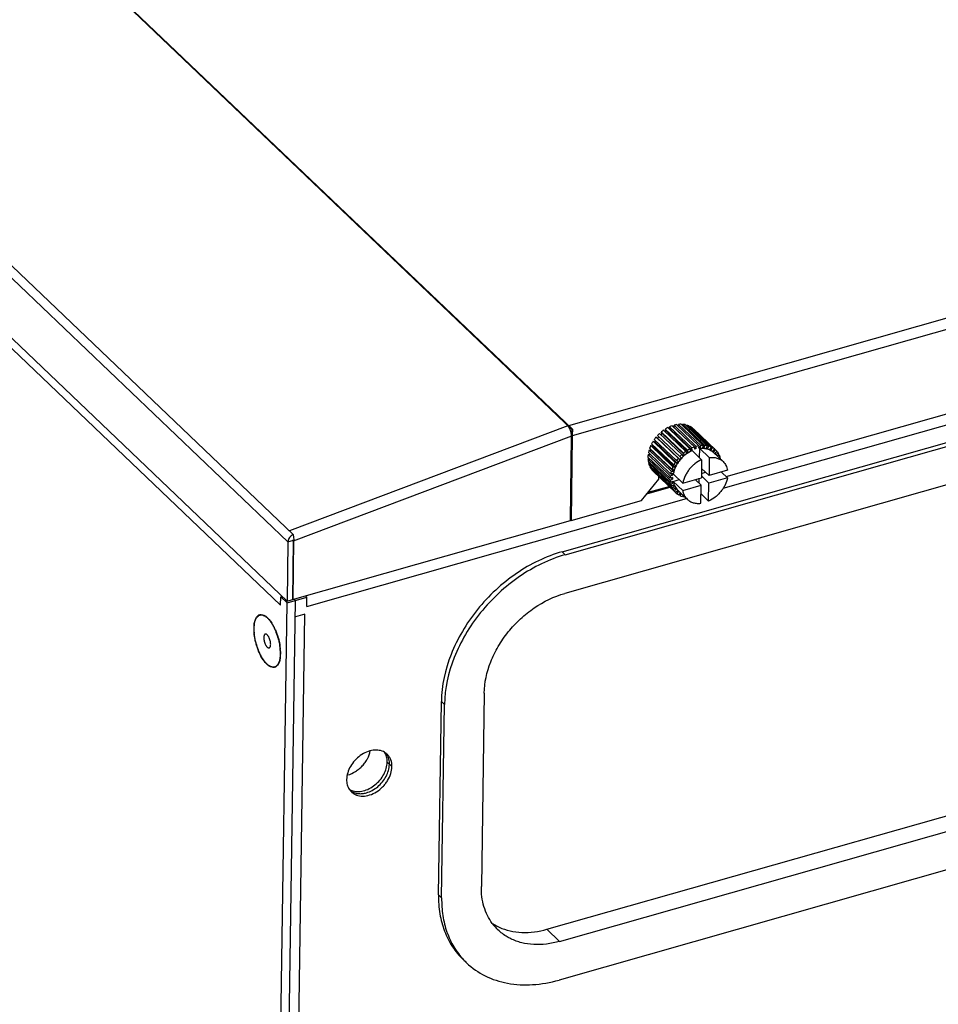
# Model space of a CAD drawing. Header units: millimetres. Extents: x 1117 to 38156, y -1945 to 7303.
# Tile 265 of 656: x 9684 to 9825, y 1100 to 1252. Entities that reach past the tile are written whole.
import ezdxf

# ---------------------------------------------------------------- set-up
doc = ezdxf.new("R2010")
doc.units = ezdxf.units.MM

msp = doc.modelspace()

# ---------------------------------------------------------------- linework, layer by layer
at = {"color": 7, "linetype": 'Continuous'}
for p, q in [((9769.043, 1188.889), (9468.468, 1475.564)), ((9769.143, 1188.922), (9468.569, 1475.597)), ((9726.203, 1172.737), (9425.629, 1459.413)), ((9725.382, 1171.641), (9424.807, 1458.316)), ((9725.246, 1162.491), (9424.672, 1449.166)), ((9425.625, 1446.706), (9724.248, 1161.892)), ((9985.656, 1251.154), (9768.557, 1189.48)), ((9986.226, 1249.576), (9769.128, 1187.902)), ((9792.351, 1179.862), (9929.854, 1218.924)), ((9792.787, 1181.678), (9922.932, 1218.65)), ((9767.571, 1170.103), (9911.58, 1211.013)), ((9768.059, 1169.638), (9912.068, 1210.548)), ((9911.98, 1204.6), (9767.971, 1163.69)), ((9768.457, 1189.447), (9725.618, 1173.296)), ((9769.143, 1188.922), (9769.13, 1188.072)), ((9786.859, 1185.705), (9783.444, 1188.962)), ((9783.554, 1188.674), (9783.444, 1188.962)), ((9787.242, 1185.923), (9783.827, 1189.18)), ((9787.525, 1186.058), (9784.109, 1189.316)), ((9784.161, 1188.996), (9784.109, 1189.316)), ((9784.161, 1188.996), (9784.158, 1188.995)), ((9784.161, 1188.996), (9784.158, 1188.995)), ((9787.577, 1185.739), (9784.161, 1188.996)), ((9787.921, 1186.214), (9784.505, 1189.471)), ((9784.784, 1189.219), (9784.793, 1189.56)), ((9788.199, 1185.961), (9784.784, 1189.219)), ((9788.208, 1186.302), (9784.793, 1189.56)), ((9788.605, 1186.391), (9785.19, 1189.648)), ((9785.422, 1189.427), (9785.473, 1189.687)), ((9788.889, 1186.43), (9785.473, 1189.687)), ((9789.274, 1186.449), (9785.858, 1189.706)), ((9786.063, 1189.511), (9786.13, 1189.695)), ((9789.545, 1186.437), (9786.13, 1189.695)), ((9789.908, 1186.385), (9786.492, 1189.643)), ((9786.68, 1189.464), (9786.742, 1189.581)), ((9790.158, 1186.323), (9786.742, 1189.581)), ((9790.486, 1186.203), (9787.071, 1189.461)), ((9787.25, 1189.29), (9787.293, 1189.35)), ((9790.708, 1186.093), (9787.293, 1189.35)), ((9790.993, 1185.907), (9787.577, 1189.165)), ((9787.753, 1188.997), (9787.764, 1189.009)), ((9791.18, 1185.752), (9787.764, 1189.009)), ((9769.028, 1187.864), (9726.188, 1171.713)), ((9768.835, 1174.874), (9769.028, 1187.864)), ((9769.128, 1187.902), (9768.936, 1174.902)), ((9769.114, 1188.066), (9768.994, 1188.18)), ((9769.128, 1187.902), (9769.017, 1188.008)), ((9769.043, 1188.889), (9769.114, 1188.066)), ((9782.026, 1187.728), (9782.263, 1187.55)), ((9785.442, 1184.47), (9782.026, 1187.728)), ((9785.66, 1184.717), (9782.245, 1187.974)), ((9785.679, 1184.292), (9782.263, 1187.55)), ((9785.984, 1185.037), (9782.568, 1188.295)), ((9786.231, 1185.253), (9782.816, 1188.511)), ((9782.982, 1188.263), (9782.816, 1188.511)), ((9786.398, 1185.005), (9782.982, 1188.263)), ((9786.59, 1185.526), (9783.175, 1188.784)), ((9786.97, 1185.417), (9783.554, 1188.674)), ((9784.451, 1182.772), (9781.035, 1186.03)), ((9781.2, 1186.43), (9781.51, 1186.367)), ((9784.615, 1183.172), (9781.2, 1186.43)), ((9784.756, 1183.457), (9781.341, 1186.715)), ((9784.925, 1183.109), (9781.51, 1186.367)), ((9781.566, 1187.1), (9781.843, 1186.977)), ((9784.981, 1183.842), (9781.566, 1187.1)), ((9785.164, 1184.112), (9781.748, 1187.369)), ((9785.259, 1183.72), (9781.843, 1186.977)), ((9787.242, 1185.923), (9787.319, 1185.615)), ((9787.577, 1185.739), (9787.525, 1186.058)), ((9787.921, 1186.214), (9787.937, 1185.88)), ((9788.199, 1185.961), (9788.208, 1186.302)), ((9788.605, 1186.391), (9788.561, 1186.042)), ((9788.819, 1186.077), (9788.593, 1186.293)), ((9788.723, 1184.545), (9788.744, 1185.983)), ((9790.208, 1184.587), (9788.744, 1185.983)), ((9788.819, 1186.077), (9788.889, 1186.43)), ((9789.274, 1186.449), (9789.17, 1186.095)), ((9789.417, 1186.084), (9789.222, 1186.27)), ((9789.417, 1186.084), (9789.545, 1186.437)), ((9789.908, 1186.385), (9789.747, 1186.037)), ((9789.975, 1185.98), (9789.799, 1186.149)), ((9789.975, 1185.98), (9790.158, 1186.323)), ((9790.486, 1186.203), (9790.275, 1185.871)), ((9790.477, 1185.77), (9790.311, 1185.928)), ((9790.477, 1185.77), (9790.708, 1186.093)), ((9790.993, 1185.907), (9790.736, 1185.602)), ((9784.179, 1181.395), (9780.763, 1184.653)), ((9780.766, 1184.375), (9780.978, 1184.448)), ((9784.182, 1181.118), (9780.766, 1184.375)), ((9780.794, 1185.047), (9781.09, 1185.098)), ((9784.209, 1181.789), (9780.794, 1185.047)), ((9784.256, 1182.078), (9780.841, 1185.335)), ((9780.94, 1185.738), (9781.273, 1185.737)), ((9784.355, 1182.481), (9780.94, 1185.738)), ((9784.689, 1182.479), (9781.273, 1185.737)), ((9785.442, 1184.47), (9785.679, 1184.292)), ((9785.878, 1184.516), (9785.66, 1184.717)), ((9785.984, 1185.037), (9786.172, 1184.809)), ((9786.398, 1185.005), (9786.231, 1185.253)), ((9786.59, 1185.526), (9786.725, 1185.254)), ((9786.97, 1185.417), (9786.859, 1185.705)), ((9789.03, 1184.252), (9787.566, 1185.648)), ((9790.208, 1184.587), (9790.167, 1181.81)), ((9790.906, 1185.46), (9790.746, 1185.612)), ((9792.33, 1183.964), (9790.866, 1185.36)), ((9790.906, 1185.46), (9791.18, 1185.752)), ((9791.411, 1185.507), (9791.117, 1185.237)), ((9791.211, 1185.722), (9791.18, 1185.752)), ((9791.251, 1185.058), (9791.557, 1185.311)), ((9791.557, 1185.311), (9791.381, 1185.479)), ((9791.729, 1185.014), (9791.441, 1184.812)), ((9791.613, 1184.648), (9791.83, 1184.784)), ((9791.83, 1184.784), (9791.648, 1184.957)), ((9791.937, 1184.444), (9791.866, 1184.407)), ((9784.221, 1180.745), (9780.805, 1184.003)), ((9780.858, 1183.745), (9780.999, 1183.818)), ((9784.273, 1180.487), (9780.858, 1183.745)), ((9784.38, 1180.148), (9780.965, 1183.405)), ((9781.066, 1183.175), (9781.147, 1183.232)), ((9784.481, 1179.917), (9781.066, 1183.175)), ((9784.653, 1179.62), (9781.238, 1182.878)), ((9784.615, 1183.172), (9784.925, 1183.109)), ((9785.054, 1183.369), (9784.756, 1183.457)), ((9784.981, 1183.842), (9785.259, 1183.72)), ((9785.425, 1183.965), (9785.164, 1184.112)), ((9789.03, 1184.252), (9788.989, 1181.476)), ((9790.167, 1181.81), (9789.01, 1182.914)), ((9781.384, 1182.682), (9781.414, 1182.71)), ((9784.8, 1179.424), (9781.384, 1182.682)), ((9785, 1179.209), (9781.584, 1182.467)), ((9782.451, 1181.28), (9782.456, 1181.635)), ((9784.528, 1181.49), (9784.179, 1181.395)), ((9784.209, 1181.789), (9784.556, 1181.849)), ((9784.598, 1182.112), (9784.256, 1182.078)), ((9784.556, 1181.849), (9784.31, 1182.083)), ((9784.531, 1181.237), (9784.324, 1181.435)), ((9784.355, 1182.481), (9784.689, 1182.479)), ((9784.776, 1182.745), (9784.451, 1182.772)), ((9786.137, 1180.665), (9784.673, 1182.062)), ((9786.137, 1180.665), (9788.989, 1181.476)), ((9788.665, 1180.621), (9788.676, 1181.387)), ((9790.15, 1180.663), (9788.993, 1181.767)), ((9788.999, 1182.148), (9789.626, 1182.326)), ((9793.002, 1181.474), (9790.15, 1180.663)), ((9793.019, 1182.621), (9790.167, 1181.81)), ((9793.002, 1181.474), (9792.079, 1182.354)), ((9779.795, 1177.987), (9782.451, 1181.28)), ((9780.604, 1178.99), (9784.168, 1180.002)), ((9780.784, 1179.212), (9784.029, 1180.135)), ((9780.808, 1179.242), (9784.011, 1180.152)), ((9784.182, 1181.118), (9784.531, 1181.237)), ((9784.566, 1180.898), (9784.221, 1180.745)), ((9784.273, 1180.487), (9784.614, 1180.663)), ((9784.711, 1180.354), (9784.38, 1180.148)), ((9784.614, 1180.663), (9784.43, 1180.838)), ((9784.481, 1179.917), (9784.804, 1180.144)), ((9784.804, 1180.144), (9784.634, 1180.305)), ((9784.96, 1179.873), (9784.653, 1179.62)), ((9784.656, 1180.915), (9785.596, 1181.182)), ((9786.12, 1179.518), (9784.656, 1180.915)), ((9785.093, 1179.695), (9784.931, 1179.849)), ((9786.12, 1179.518), (9788.972, 1180.329)), ((9788.972, 1180.329), (9788.049, 1181.209)), ((9788.931, 1177.552), (9788.972, 1180.329)), ((9790.109, 1177.887), (9790.15, 1180.663)), ((9784.8, 1179.424), (9785.093, 1179.695)), ((9785, 1179.209), (9785.031, 1179.18)), ((9785.304, 1179.472), (9785.031, 1179.18)), ((9785.218, 1179.024), (9785.042, 1179.191)), ((9785.218, 1179.024), (9785.475, 1179.33)), ((9786.808, 1178.175), (9785.345, 1179.571)), ((9785.734, 1179.161), (9785.502, 1178.839)), ((9785.725, 1178.728), (9785.546, 1178.899)), ((9785.725, 1178.728), (9785.915, 1179.027)), ((9786.154, 1178.799), (9786.053, 1178.608)), ((9786.303, 1178.546), (9786.115, 1178.725)), ((9786.303, 1178.546), (9786.339, 1178.623)), ((9788.95, 1178.896), (9789.028, 1178.918)), ((9790.109, 1177.887), (9788.952, 1178.99)), ((9728.276, 1161.659), (9786.718, 1178.261)), ((9768.936, 1174.902), (9779.795, 1177.987)), ((9726.055, 1162.721), (9768.835, 1174.874)), ((9768.936, 1174.902), (9768.837, 1174.996)), ((9726.203, 1172.737), (9726.274, 1171.915)), ((9725.382, 1171.641), (9725.246, 1162.491)), ((9725.382, 1171.641), (9726.254, 1171.889)), ((9726.188, 1171.713), (9726.055, 1162.721)), ((9726.254, 1171.889), (9726.119, 1162.739)), ((9767.571, 1170.103), (9768.059, 1169.638)), ((9724.248, 1161.892), (9724.267, 1163.167)), ((9724.267, 1163.167), (9724.475, 1163.226)), ((9725.242, 1162.236), (9724.267, 1163.167)), ((9728.092, 1163.299), (9728.297, 1163.104)), ((9722.232, 958.739), (9725.242, 1162.236)), ((9723.541, 959.111), (9726.552, 1162.608)), ((9725.242, 1162.236), (9728.297, 1163.104)), ((9725.246, 1162.491), (9726.055, 1162.721)), ((9726.552, 1162.608), (9726.347, 1162.803)), ((9728.276, 1161.659), (9728.297, 1163.104)), ((9726.464, 1056.82), (9727.998, 1160.48)), ((9727.998, 1160.48), (9726.514, 1160.059)), ((9765.227, 1112.022), (9909.237, 1152.933)), ((9767.179, 1110.161), (9911.188, 1151.071)), ((9755.576, 1148.323), (9755.136, 1118.585)), ((9748.539, 1117.315), (9748.979, 1147.053)), ((9748.979, 1147.053), (9749.467, 1146.588)), ((9749.027, 1116.849), (9749.467, 1146.588)), ((9911.1, 1145.123), (9767.091, 1104.213)), ((9740.651, 1137.736), (9741.383, 1137.038)), ((9748.539, 1117.315), (9749.027, 1116.849)), ((9767.179, 1110.161), (9765.227, 1112.022))]:
    msp.add_line(p, q, dxfattribs=at)
for centre, radius, start, end in [((9767.646, 1188.721), 1.089, 40.09858, 41.83185), ((9767.196, 1188.373), 1.658, 34.59226, 34.92643), ((9769.488, 1187.709), 1.26, 105.88928, 110.68566), ((9786.368, 1184.264), 5.534, 117.33707, 121.9025), ((9786.07, 1184.685), 4.715, 113.9336, 115.1634), ((9786.128, 1184.759), 4.984, 109.00638, 113.89968), ((9785.865, 1185.252), 4.112, 105.24878, 105.39916), ((9785.939, 1185.362), 4.352, 99.91343, 105.2676), ((9785.848, 1185.982), 3.724, 89.83982, 95.77852), ((9785.866, 1186.528), 3.177, 78.63007, 85.23378), ((9785.959, 1186.93), 2.765, 66.2846, 73.53393), ((9786.063, 1187.151), 2.52, 53.06385, 60.78271), ((9765.83, 1187.636), 3.213, 20.18021, 21.24643), ((9765.863, 1187.643), 3.18, 11.80538, 20.25962), ((9766.222, 1187.721), 2.812, 9.38107, 11.7585), ((9766.485, 1187.764), 2.546, 6.95806, 9.38723), ((9767.205, 1187.826), 1.823, 1.20944, 2.12022), ((9769.188, 1187.87), 0.21, 105.88928, 110.68566), ((9766.901, 1187.913), 2.227, 3.9953, 5.12521), ((9786.627, 1183.868), 6.005, 139.99877, 144.33084), ((9786.689, 1183.816), 6.086, 132.61787, 136.90883), ((9786.509, 1183.988), 5.542, 136.9606, 140.0069), ((9786.47, 1184.032), 5.483, 129.49744, 132.25173), ((9786.583, 1183.941), 5.923, 125.13447, 129.50077), ((9786.296, 1184.269), 5.189, 121.89496, 123.96903), ((9785.874, 1184.275), 5.147, 156.46354, 160.06384), ((9786.043, 1184.203), 5.331, 155.30796, 156.48363), ((9786.36, 1184.043), 5.686, 147.48017, 151.97581), ((9786, 1184.303), 4.942, 153.66379, 155.30662), ((9786.362, 1184.099), 5.358, 145.13247, 147.49804), ((9789.761, 1181.047), 5.487, 117.31734, 121.92223), ((9789.522, 1181.557), 4.925, 108.97705, 113.92901), ((9789.307, 1181.9), 4.209, 105.25786, 108.98833), ((9789.341, 1182.165), 4.289, 99.87456, 105.30647), ((9789.183, 1182.469), 3.626, 95.76705, 99.88814), ((9789.261, 1182.782), 3.667, 89.79322, 95.82513), ((9789.16, 1183.005), 3.09, 85.22205, 89.80764), ((9789.288, 1183.317), 3.131, 78.581, 85.28285), ((9789.222, 1183.432), 2.658, 73.52458, 78.5933), ((9789.385, 1183.702), 2.733, 66.24298, 73.57555), ((9789.321, 1183.703), 2.369, 60.77884, 66.2492), ((9789.486, 1183.905), 2.506, 53.04211, 60.80445), ((9784.69, 1184.546), 3.929, 172.67865, 178.43917), ((9784.11, 1184.535), 3.347, 182.7428, 189.15268), ((9785.32, 1184.449), 4.567, 163.59513, 168.80403), ((9785.476, 1184.504), 4.381, 162.95105, 163.64617), ((9790.057, 1180.599), 6.024, 140.00556, 144.32405), ((9790.105, 1180.558), 6.086, 132.61787, 136.90883), ((9789.925, 1180.73), 5.542, 136.90672, 140.00686), ((9789.888, 1180.771), 5.487, 129.49781, 132.61992), ((9789.981, 1180.706), 5.894, 125.12387, 129.51136), ((9789.724, 1180.992), 5.212, 121.89734, 125.12965), ((9789.506, 1181.383), 4.764, 113.8922, 117.32585), ((9789.386, 1183.807), 2.245, 47.37382, 53.03508), ((9789.355, 1183.784), 2.284, 33.9097, 39.50432), ((9789.511, 1183.94), 2.463, 39.51575, 46.349), ((9789.396, 1183.86), 2.604, 26.31972, 33.86887), ((9789.101, 1183.737), 2.923, 13.9918, 20.97423), ((9783.658, 1184.44), 2.885, 193.94549, 201.02054), ((9783.381, 1184.318), 2.582, 206.28798, 213.90062), ((9789.372, 1180.984), 5.236, 155.29736, 160.03308), ((9789.81, 1180.765), 5.726, 147.4959, 151.96009), ((9789.474, 1181.017), 5.006, 151.97912, 155.29321), ((9789.792, 1180.831), 5.375, 144.33204, 147.49425), ((9783.284, 1184.249), 2.463, 219.51575, 226.349), ((9788.166, 1181.284), 3.989, 172.72231, 178.39551), ((9788.796, 1181.176), 4.629, 163.62996, 168.76919), ((9787.875, 1181.4), 3.349, 178.44936, 182.77911), ((9788.441, 1181.352), 3.917, 168.81193, 172.71257), ((9789.002, 1181.212), 4.495, 160.06377, 163.62312), ((9787.577, 1181.283), 3.399, 182.79174, 189.10374), ((9787.11, 1181.194), 2.923, 193.9918, 200.97423), ((9786.815, 1181.071), 2.604, 206.31972, 213.86887), ((9787.388, 1181.353), 2.858, 189.16454, 193.97704), ((9787.039, 1181.249), 2.494, 201.03243, 206.30509), ((9786.856, 1181.148), 2.284, 213.9097, 219.50432), ((9786.7, 1180.992), 2.463, 219.51575, 226.349), ((9786.725, 1181.026), 2.506, 233.04211, 240.80445), ((9786.825, 1181.124), 2.245, 227.37382, 233.03508), ((9786.826, 1181.23), 2.733, 246.24298, 253.57555), ((9786.882, 1181.214), 2.352, 240.7741, 243.28125), ((9786.911, 1181.547), 3.062, 258.56039, 261.25237), ((9721.261, 1159.644), 0.79, 113.84, 121.55102), ((9725.596, 1158.243), 5.46, 174.64411, 179.22876), ((9724.782, 1158.314), 4.642, 172.32312, 174.58705), ((9721.906, 1159.097), 1.645, 148.7287, 152.85097), ((9720.116, 1157.702), 3.078, 44.80061, 47.90493), ((9717.291, 1155.523), 6.655, 29.07278, 32.68242), ((9716.525, 1155.092), 7.534, 26.68197, 29.10342), ((9726.852, 1158.225), 6.715, 179.22326, 183.2196), ((9727.826, 1158.272), 7.691, 183.15945, 184.78799), ((9716.096, 1154.875), 8.015, 25.81653, 26.69692), ((9715.616, 1154.645), 8.547, 23.5053, 25.80274), ((9715.583, 1154.61), 8.568, 22.54018, 25.37348), ((9715.072, 1154.394), 9.123, 21.07598, 22.56845), ((9714.548, 1154.194), 9.683, 14.85602, 21.06053), ((9730.065, 1158.6), 9.956, 193.66071, 194.88929), ((9729.94, 1158.563), 9.826, 194.86541, 201.06051), ((9714.439, 1154.159), 9.798, 13.65892, 14.89109), ((9715.73, 1154.377), 8.511, 5.29551, 8.30472), ((9729.481, 1158.39), 9.335, 201.08386, 202.56146), ((9716.654, 1154.479), 7.556, 3.14751, 4.78341), ((9716.775, 1154.469), 7.462, 1.38517, 5.33152), ((9718.769, 1154.481), 5.467, 354.70435, 359.2266), ((9717.846, 1154.499), 6.39, 359.17428, 1.34732), ((9725.791, 1156.346), 5.107, 214.0503, 218.21716), ((9724.257, 1155.021), 3.078, 224.80061, 227.90493), ((9722.467, 1153.626), 1.645, 328.7287, 332.85097), ((9719.583, 1154.41), 4.65, 352.3243, 354.65068), ((9723.112, 1153.079), 0.79, 293.84, 301.55102), ((9739.128, 1137.34), 2.21, 46.40799, 59.40979), ((9738.727, 1137.71), 2.22, 34.90696, 40.23708), ((9738.701, 1137.692), 2.251, 32.76596, 34.90853), ((9738.146, 1137.91), 2.491, 19.407, 22.14952), ((9733.497, 1139.589), 3.989, 284.32022, 285.86155), ((9736.661, 1134.753), 2.214, 212.81072, 226.30235), ((9736.269, 1135.132), 2.218, 233.40127, 238.00342), ((9736.287, 1135.16), 2.252, 237.9966, 239.94941), ((9762.995, 1117.482), 7.681, 216.56255, 226.3462), ((9760.776, 1115.157), 11.467, 223.00133, 226.34573)]:
    msp.add_arc(centre, radius, start, end, dxfattribs=at)
for points, knots in [([(9768.555, 1189.322), (9768.549, 1189.331), (9768.525, 1189.365), (9768.499, 1189.399), (9768.479, 1189.422)], [0, 0, 0, 0, 0.2614533, 1, 1, 1, 1]), ([(9768.671, 1189.352), (9768.662, 1189.364), (9768.627, 1189.409), (9768.588, 1189.451), (9768.557, 1189.48)], [0, 0, 0, 0, 0.2641597, 1, 1, 1, 1]), ([(9768.825, 1188.8), (9768.806, 1188.849), (9768.732, 1189.027), (9768.641, 1189.199), (9768.561, 1189.314)], [0, 0, 0, 0, 0.2704297, 1, 1, 1, 1]), ([(9769.027, 1187.893), (9769.026, 1187.908), (9769.023, 1187.968), (9769.018, 1188.027), (9769.012, 1188.072)], [0, 0, 0, 0, 0.2426847, 1, 1, 1, 1]), ([(9769.128, 1187.902), (9769.128, 1187.916), (9769.128, 1187.971), (9769.126, 1188.026), (9769.123, 1188.068)], [0, 0, 0, 0, 0.242828, 1, 1, 1, 1]), ([(9788.744, 1185.983), (9788.946, 1186.007), (9789.345, 1186.019), (9789.922, 1185.919), (9790.44, 1185.703), (9790.736, 1185.484), (9790.866, 1185.36)], [0, 0, 0, 0, 0.2678376, 0.5214374, 0.763828, 1, 1, 1, 1]), ([(9787.566, 1185.648), (9787.203, 1185.485), (9786.683, 1185.166), (9786.077, 1184.631), (9785.664, 1184.176), (9785.309, 1183.681), (9784.929, 1182.994), (9784.741, 1182.436), (9784.673, 1182.062)], [0, 0, 0, 0, 0.2500762, 0.3785621, 0.5074231, 0.6352804, 0.7608187, 1, 1, 1, 1]), ([(9790.208, 1184.587), (9790.41, 1184.611), (9790.809, 1184.623), (9791.386, 1184.523), (9791.904, 1184.307), (9792.2, 1184.088), (9792.33, 1183.964)], [0, 0, 0, 0, 0.2678376, 0.5214374, 0.763828, 1, 1, 1, 1]), ([(9789.03, 1184.252), (9788.667, 1184.089), (9788.147, 1183.769), (9787.54, 1183.235), (9787.128, 1182.78), (9786.773, 1182.285), (9786.393, 1181.598), (9786.205, 1181.04), (9786.137, 1180.665)], [0, 0, 0, 0, 0.2500762, 0.3785621, 0.5074231, 0.6352804, 0.7608187, 1, 1, 1, 1]), ([(9792.33, 1183.964), (9792.42, 1183.878), (9792.586, 1183.69), (9792.786, 1183.367), (9792.935, 1183.007), (9792.997, 1182.752), (9793.019, 1182.621)], [0, 0, 0, 0, 0.2426105, 0.4883563, 0.7400605, 1, 1, 1, 1]), ([(9793.002, 1181.474), (9792.934, 1181.099), (9792.745, 1180.541), (9792.366, 1179.854), (9792.01, 1179.359), (9791.598, 1178.904), (9790.991, 1178.37), (9790.472, 1178.05), (9790.109, 1177.887)], [0, 0, 0, 0, 0.2391813, 0.3647196, 0.4925769, 0.6214379, 0.7499238, 1, 1, 1, 1]), ([(9784.656, 1180.915), (9784.678, 1180.783), (9784.74, 1180.528), (9784.888, 1180.168), (9785.089, 1179.845), (9785.255, 1179.657), (9785.345, 1179.571)], [0, 0, 0, 0, 0.2599395, 0.5116437, 0.7573895, 1, 1, 1, 1]), ([(9786.12, 1179.518), (9786.142, 1179.387), (9786.204, 1179.132), (9786.352, 1178.772), (9786.552, 1178.449), (9786.719, 1178.261), (9786.809, 1178.175)], [0, 0, 0, 0, 0.2599395, 0.5116437, 0.7573895, 1, 1, 1, 1]), ([(9786.809, 1178.175), (9786.938, 1178.051), (9787.234, 1177.832), (9787.753, 1177.616), (9788.329, 1177.516), (9788.728, 1177.528), (9788.931, 1177.552)], [0, 0, 0, 0, 0.236172, 0.4785626, 0.7321624, 1, 1, 1, 1]), ([(9726.203, 1172.737), (9726.09, 1172.695), (9725.873, 1172.569), (9725.535, 1172.229), (9725.385, 1171.872), (9725.382, 1171.641)], [0, 0, 0, 0, 0.2532581, 0.515344, 1, 1, 1, 1]), ([(9726.188, 1171.713), (9726.188, 1171.73), (9726.186, 1171.799), (9726.179, 1171.869), (9726.173, 1171.921)], [0, 0, 0, 0, 0.2411729, 1, 1, 1, 1]), ([(9767.571, 1170.103), (9765.073, 1169.393), (9761.439, 1167.608), (9757.271, 1164.269), (9754.465, 1161.268), (9752.145, 1157.924), (9749.873, 1153.304), (9749.015, 1149.512), (9748.979, 1147.053)], [0, 0, 0, 0, 0.2480145, 0.3780757, 0.5091125, 0.6388502, 0.7651479, 1, 1, 1, 1]), ([(9768.059, 1169.638), (9765.561, 1168.928), (9761.927, 1167.142), (9757.758, 1163.804), (9754.953, 1160.803), (9752.633, 1157.459), (9750.361, 1152.839), (9749.503, 1149.047), (9749.467, 1146.588)], [0, 0, 0, 0, 0.2480145, 0.3780757, 0.5091125, 0.6388502, 0.7651479, 1, 1, 1, 1]), ([(9755.576, 1148.323), (9755.6, 1149.963), (9756.172, 1152.491), (9757.687, 1155.571), (9759.234, 1157.8), (9761.104, 1159.801), (9763.883, 1162.026), (9766.306, 1163.217), (9767.971, 1163.69)], [0, 0, 0, 0, 0.2348532, 0.3611493, 0.4908875, 0.6219248, 0.7519842, 1, 1, 1, 1]), ([(9721.47, 1153.674), (9721.369, 1153.833), (9721.175, 1154.171), (9720.919, 1154.712), (9720.692, 1155.291), (9720.5, 1155.895), (9720.348, 1156.509), (9720.238, 1157.121), (9720.173, 1157.714), (9720.156, 1158.276), (9720.185, 1158.792), (9720.251, 1159.188), (9720.328, 1159.47), (9720.396, 1159.657), (9720.474, 1159.824), (9720.587, 1160.013), (9720.725, 1160.171), (9720.885, 1160.282), (9721.01, 1160.339), (9721.143, 1160.372), (9721.281, 1160.381), (9721.425, 1160.365), (9721.52, 1160.339), (9721.568, 1160.323)], [0, 0, 0, 0, 0.0729552, 0.150449, 0.2310602, 0.3132442, 0.3953986, 0.4759223, 0.5532747, 0.6260388, 0.6929923, 0.753197, 0.7806006, 0.8061639, 0.8299172, 0.8519465, 0.8914306, 0.9095373, 0.927029, 0.9443654, 0.9620218, 0.9804415, 1, 1, 1, 1]), ([(9720.501, 1159.951), (9720.524, 1159.99), (9720.618, 1160.13), (9720.743, 1160.253), (9720.848, 1160.317)], [0, 0, 0, 0, 0.2722841, 1, 1, 1, 1]), ([(9720.942, 1160.366), (9721.042, 1160.411), (9721.278, 1160.456), (9721.509, 1160.398), (9721.621, 1160.352)], [0, 0, 0, 0, 0.4753373, 1, 1, 1, 1]), ([(9721.568, 1160.323), (9721.685, 1160.283), (9721.858, 1160.192), (9722.075, 1160.032), (9722.184, 1159.935), (9722.239, 1159.883)], [0, 0, 0, 0, 0.4593325, 0.7192492, 1, 1, 1, 1]), ([(9721.621, 1160.352), (9721.643, 1160.344), (9721.734, 1160.304), (9721.82, 1160.256), (9721.883, 1160.215)], [0, 0, 0, 0, 0.2383408, 1, 1, 1, 1]), ([(9721.883, 1160.215), (9721.908, 1160.199), (9722.011, 1160.129), (9722.108, 1160.05), (9722.179, 1159.986)], [0, 0, 0, 0, 0.2374172, 1, 1, 1, 1]), ([(9720.181, 1158.934), (9720.193, 1159.022), (9720.245, 1159.335), (9720.338, 1159.644), (9720.443, 1159.848)], [0, 0, 0, 0, 0.2787259, 1, 1, 1, 1]), ([(9722.239, 1159.883), (9722.351, 1159.777), (9722.57, 1159.533), (9722.762, 1159.266), (9722.856, 1159.122)], [0, 0, 0, 0, 0.4724152, 1, 1, 1, 1]), ([(9722.3, 1159.871), (9722.325, 1159.845), (9722.428, 1159.738), (9722.524, 1159.625), (9722.594, 1159.537)], [0, 0, 0, 0, 0.2396631, 1, 1, 1, 1]), ([(9722.594, 1159.537), (9722.62, 1159.504), (9722.724, 1159.368), (9722.822, 1159.226), (9722.892, 1159.117)], [0, 0, 0, 0, 0.2411608, 1, 1, 1, 1]), ([(9722.856, 1159.122), (9722.942, 1158.992), (9723.107, 1158.716), (9723.253, 1158.431), (9723.324, 1158.282)], [0, 0, 0, 0, 0.4858726, 1, 1, 1, 1]), ([(9720.39, 1156.249), (9720.362, 1156.365), (9720.26, 1156.82), (9720.191, 1157.284), (9720.162, 1157.63)], [0, 0, 0, 0, 0.2562268, 1, 1, 1, 1]), ([(9721.889, 1157.41), (9721.871, 1157.405), (9721.836, 1157.389), (9721.79, 1157.351), (9721.75, 1157.299), (9721.717, 1157.234), (9721.691, 1157.158), (9721.663, 1157.035), (9721.656, 1156.937), (9721.655, 1156.869)], [0, 0, 0, 0, 0.0877886, 0.1810245, 0.2840256, 0.3995721, 0.529004, 0.6726654, 1, 1, 1, 1]), ([(9722.718, 1155.854), (9722.72, 1155.944), (9722.707, 1156.132), (9722.653, 1156.414), (9722.566, 1156.692), (9722.469, 1156.91), (9722.379, 1157.065), (9722.31, 1157.166), (9722.239, 1157.251), (9722.166, 1157.321), (9722.094, 1157.373), (9722.023, 1157.407), (9721.954, 1157.421), (9721.909, 1157.416), (9721.889, 1157.41)], [0, 0, 0, 0, 0.1415361, 0.2947978, 0.450591, 0.5994017, 0.6684586, 0.7326629, 0.7912828, 0.8438455, 0.8902332, 0.9308344, 0.9667597, 1, 1, 1, 1]), ([(9723.454, 1158.054), (9723.538, 1157.861), (9723.849, 1157.07), (9724.06, 1156.239), (9724.152, 1155.606)], [0, 0, 0, 0, 0.2477075, 1, 1, 1, 1]), ([(9721.655, 1156.869), (9721.653, 1156.779), (9721.666, 1156.591), (9721.72, 1156.309), (9721.807, 1156.031), (9721.904, 1155.813), (9721.994, 1155.658), (9722.063, 1155.557), (9722.134, 1155.471), (9722.207, 1155.402), (9722.279, 1155.35), (9722.35, 1155.316), (9722.42, 1155.302), (9722.464, 1155.307), (9722.484, 1155.313)], [0, 0, 0, 0, 0.1415361, 0.2947978, 0.450591, 0.5994017, 0.6684586, 0.7326629, 0.7912828, 0.8438455, 0.8902332, 0.9308344, 0.9667597, 1, 1, 1, 1]), ([(9722.484, 1155.313), (9722.502, 1155.318), (9722.537, 1155.334), (9722.583, 1155.372), (9722.623, 1155.424), (9722.656, 1155.489), (9722.683, 1155.565), (9722.71, 1155.688), (9722.717, 1155.786), (9722.718, 1155.854)], [0, 0, 0, 0, 0.0877886, 0.1810245, 0.2840256, 0.3995721, 0.529004, 0.6726654, 1, 1, 1, 1]), ([(9723.959, 1156.473), (9724.014, 1156.245), (9724.107, 1155.793), (9724.166, 1155.335), (9724.184, 1155.11)], [0, 0, 0, 0, 0.5094595, 1, 1, 1, 1]), ([(9721.56, 1153.486), (9721.494, 1153.583), (9721.227, 1154.005), (9721.007, 1154.455), (9720.86, 1154.808)], [0, 0, 0, 0, 0.2345603, 1, 1, 1, 1]), ([(9724.208, 1154.365), (9724.205, 1154.256), (9724.193, 1154.044), (9724.157, 1153.738), (9724.102, 1153.456), (9724.03, 1153.201), (9723.94, 1152.976), (9723.833, 1152.782), (9723.71, 1152.62), (9723.572, 1152.494), (9723.42, 1152.404), (9723.255, 1152.352), (9723.08, 1152.34), (9722.897, 1152.367), (9722.709, 1152.432), (9722.517, 1152.533), (9722.322, 1152.671), (9722.197, 1152.78), (9722.134, 1152.84)], [0, 0, 0, 0, 0.0902211, 0.1749189, 0.2537065, 0.3263498, 0.3928131, 0.4533193, 0.5084185, 0.559071, 0.606695, 0.6531066, 0.7003077, 0.7501789, 0.8042305, 0.8635177, 0.9286935, 1, 1, 1, 1]), ([(9724.199, 1154.894), (9724.202, 1154.849), (9724.21, 1154.673), (9724.211, 1154.496), (9724.208, 1154.365)], [0, 0, 0, 0, 0.2566007, 1, 1, 1, 1]), ([(9722.134, 1152.84), (9722.013, 1152.955), (9721.775, 1153.222), (9721.57, 1153.515), (9721.47, 1153.674)], [0, 0, 0, 0, 0.4707395, 1, 1, 1, 1]), ([(9722.073, 1152.852), (9722.048, 1152.877), (9721.945, 1152.984), (9721.849, 1153.098), (9721.779, 1153.186)], [0, 0, 0, 0, 0.2396631, 1, 1, 1, 1]), ([(9722.49, 1152.508), (9722.465, 1152.524), (9722.362, 1152.594), (9722.265, 1152.673), (9722.194, 1152.737)], [0, 0, 0, 0, 0.2374172, 1, 1, 1, 1]), ([(9723.872, 1152.772), (9723.849, 1152.733), (9723.755, 1152.592), (9723.63, 1152.47), (9723.525, 1152.406)], [0, 0, 0, 0, 0.2722841, 1, 1, 1, 1]), ([(9724.192, 1153.788), (9724.18, 1153.701), (9724.128, 1153.388), (9724.035, 1153.079), (9723.93, 1152.875)], [0, 0, 0, 0, 0.2787259, 1, 1, 1, 1]), ([(9722.752, 1152.371), (9722.73, 1152.379), (9722.639, 1152.419), (9722.553, 1152.467), (9722.49, 1152.508)], [0, 0, 0, 0, 0.2383408, 1, 1, 1, 1]), ([(9723.431, 1152.357), (9723.331, 1152.312), (9723.095, 1152.267), (9722.864, 1152.325), (9722.752, 1152.371)], [0, 0, 0, 0, 0.4753373, 1, 1, 1, 1]), ([(9740.253, 1139.243), (9740.001, 1139.392), (9739.41, 1139.599), (9738.44, 1139.599), (9737.437, 1139.313), (9736.477, 1138.769), (9735.629, 1138.008), (9734.765, 1136.831), (9734.411, 1135.752), (9734.401, 1135.055)], [0, 0, 0, 0, 0.1053055, 0.219374, 0.3436003, 0.4761634, 0.6130795, 0.7493673, 1, 1, 1, 1]), ([(9734.587, 1135.752), (9735.002, 1135.87), (9735.61, 1136.152), (9736.328, 1136.675), (9736.826, 1137.145), (9737.261, 1137.675), (9737.73, 1138.424), (9737.967, 1139.047), (9738.053, 1139.467)], [0, 0, 0, 0, 0.2440403, 0.3717848, 0.5010957, 0.6302544, 0.7575541, 1, 1, 1, 1]), ([(9740.453, 1138.849), (9740.439, 1138.884), (9740.381, 1139.018), (9740.311, 1139.146), (9740.252, 1139.238)], [0, 0, 0, 0, 0.2527978, 1, 1, 1, 1]), ([(9741.383, 1137.038), (9741.388, 1137.399), (9741.307, 1137.941), (9740.989, 1138.566), (9740.772, 1138.827), (9740.652, 1138.941)], [0, 0, 0, 0, 0.5178321, 0.7616198, 1, 1, 1, 1]), ([(9735.195, 1133.362), (9735.462, 1133.265), (9736.058, 1133.161), (9736.986, 1133.272), (9737.921, 1133.627), (9738.798, 1134.199), (9739.561, 1134.949), (9740.331, 1136.077), (9740.641, 1137.085), (9740.651, 1137.736)], [0, 0, 0, 0, 0.1077756, 0.2246656, 0.3506405, 0.4833449, 0.6189651, 0.7531111, 1, 1, 1, 1]), ([(9737.451, 1133.02), (9737.761, 1133.108), (9738.375, 1133.364), (9739.208, 1133.933), (9739.931, 1134.662), (9740.498, 1135.504), (9740.872, 1136.407), (9741.005, 1137.18), (9740.988, 1137.77), (9740.917, 1138.182), (9740.789, 1138.566), (9740.665, 1138.801), (9740.595, 1138.91)], [0, 0, 0, 0, 0.1277412, 0.2615738, 0.3978665, 0.5325439, 0.661822, 0.7829509, 0.8402029, 0.8952555, 0.9483769, 1, 1, 1, 1]), ([(9740.651, 1137.736), (9740.652, 1137.824), (9740.644, 1138.163), (9740.579, 1138.501), (9740.496, 1138.738)], [0, 0, 0, 0, 0.2592987, 1, 1, 1, 1]), ([(9735.131, 1133.152), (9735.241, 1133.047), (9735.487, 1132.858), (9736.061, 1132.58), (9736.912, 1132.449), (9737.984, 1132.638), (9739.038, 1133.136), (9739.825, 1133.768), (9740.368, 1134.38), (9740.829, 1135.037), (9741.241, 1135.916), (9741.377, 1136.674), (9741.383, 1137.038)], [0, 0, 0, 0, 0.0514923, 0.1039721, 0.2145826, 0.3359982, 0.467505, 0.6051642, 0.674683, 0.7435918, 0.8765808, 1, 1, 1, 1]), ([(9734.401, 1135.055), (9734.397, 1134.784), (9734.453, 1134.256), (9734.663, 1133.765), (9734.8, 1133.553)], [0, 0, 0, 0, 0.5167801, 1, 1, 1, 1]), ([(9734.798, 1133.548), (9734.83, 1133.53), (9734.957, 1133.458), (9735.092, 1133.399), (9735.195, 1133.362)], [0, 0, 0, 0, 0.2477393, 1, 1, 1, 1]), ([(9735.159, 1133.211), (9735.317, 1133.12), (9735.663, 1132.972), (9736.232, 1132.868), (9736.839, 1132.88), (9737.247, 1132.962), (9737.451, 1133.02)], [0, 0, 0, 0, 0.2318597, 0.4742078, 0.729947, 1, 1, 1, 1]), ([(9756.826, 1112.907), (9756.541, 1113.29), (9756.034, 1114.124), (9755.306, 1116), (9755.121, 1117.548), (9755.136, 1118.585)], [0, 0, 0, 0, 0.2383422, 0.4831632, 1, 1, 1, 1]), ([(9748.539, 1117.315), (9748.524, 1116.34), (9748.656, 1114.431), (9749.377, 1111.714), (9750.603, 1109.296), (9751.742, 1107.927), (9752.373, 1107.326)], [0, 0, 0, 0, 0.2658872, 0.5189712, 0.7621807, 1, 1, 1, 1]), ([(9749.027, 1116.849), (9749.013, 1115.936), (9749.127, 1114.144), (9749.757, 1111.581), (9750.83, 1109.273), (9751.832, 1107.935), (9752.39, 1107.336)], [0, 0, 0, 0, 0.265352, 0.5186553, 0.7622852, 1, 1, 1, 1]), ([(9756.843, 1112.914), (9756.926, 1112.859), (9757.267, 1112.646), (9757.625, 1112.458), (9757.9, 1112.333)], [0, 0, 0, 0, 0.2485215, 1, 1, 1, 1]), ([(9759.661, 1110.561), (9759.479, 1110.65), (9758.773, 1111.027), (9758.126, 1111.512), (9757.693, 1111.925)], [0, 0, 0, 0, 0.2527325, 1, 1, 1, 1]), ([(9757.9, 1112.333), (9758.428, 1112.092), (9759.564, 1111.714), (9762.043, 1111.394), (9763.975, 1111.666), (9765.227, 1112.022)], [0, 0, 0, 0, 0.2333538, 0.4770182, 1, 1, 1, 1]), ([(9767.179, 1110.161), (9766.517, 1109.972), (9765.195, 1109.699), (9763.22, 1109.62), (9761.354, 1109.886), (9760.197, 1110.3), (9759.661, 1110.561)], [0, 0, 0, 0, 0.2687176, 0.5243537, 0.7673675, 1, 1, 1, 1]), ([(9752.861, 1106.86), (9753.702, 1106.057), (9755.686, 1104.678), (9759.214, 1103.544), (9763.121, 1103.354), (9765.766, 1103.836), (9767.091, 1104.213)], [0, 0, 0, 0, 0.2309904, 0.4710065, 0.7264627, 1, 1, 1, 1])]:
    msp.add_open_spline(points, degree=3, knots=knots, dxfattribs=at)
msp.add_open_spline([(9726.274, 1171.915), (9726.264, 1171.911), (9726.255, 1171.9), (9726.254, 1171.889)], degree=3, dxfattribs=at)

doc.saveas('drawing.dxf')
